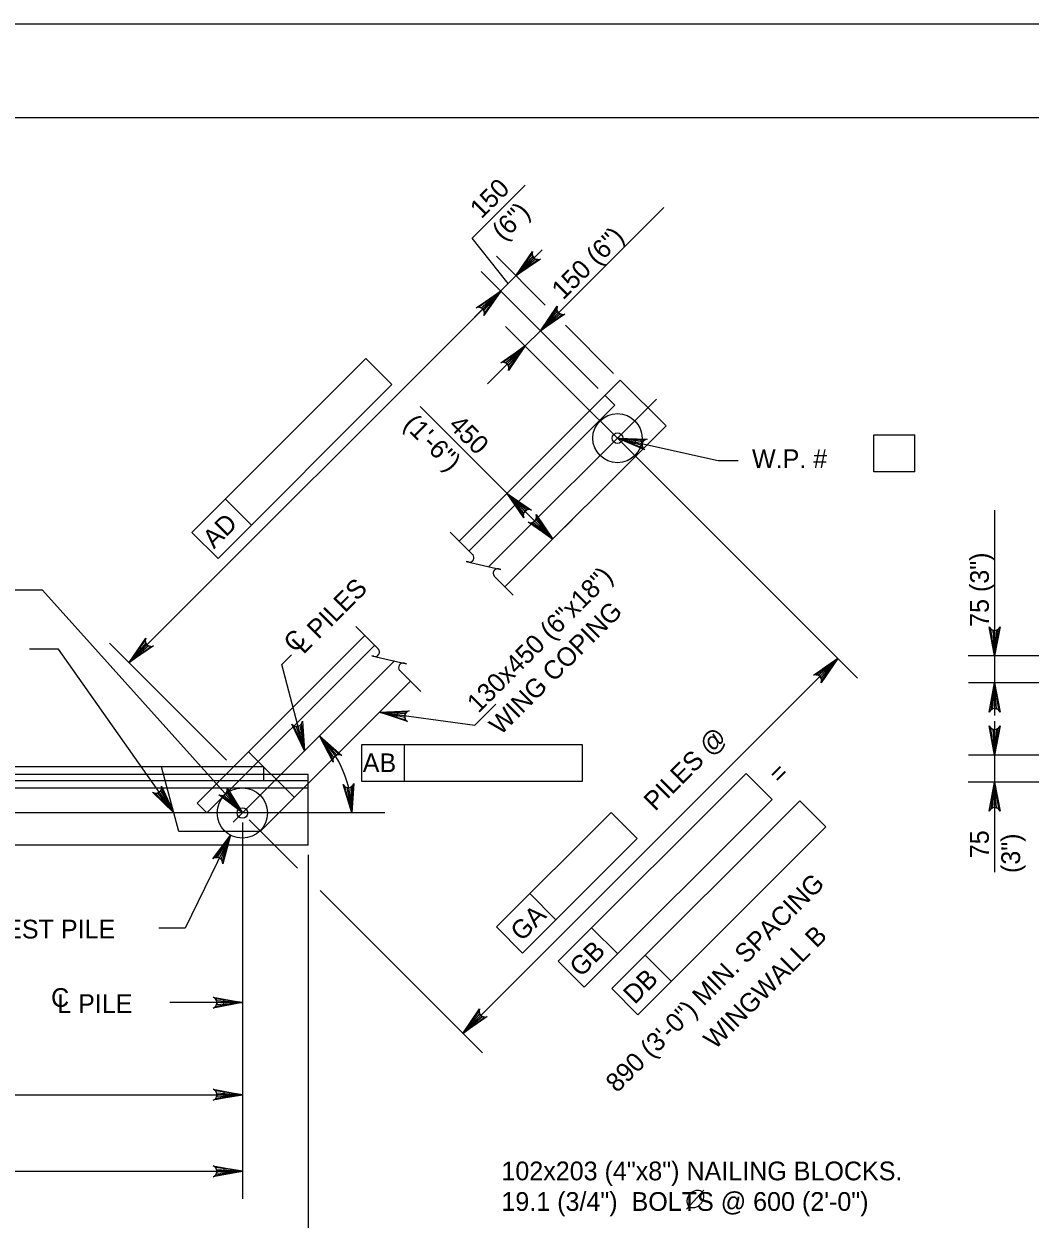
# Model space of a CAD drawing. Extents: x 635440 to 640306, y 296653 to 298484.
# Drawn here: x 638838.2 to 638999.2, y 298244.1 to 298435.5 of the extents above; entities that cross this region are included whole.
import ezdxf

# ---------------------------------------------------------------- set-up
doc = ezdxf.new("R2010")
doc.units = 0
for name, color, linetype in [('2', 7, 'Continuous'), ('4', 7, 'Continuous'), ('5', 7, 'Continuous'), ('PLT-BNDY', 7, 'Continuous')]:
    doc.layers.add(name, color=color, linetype=linetype)

msp = doc.modelspace()

# ---------------------------------------------------------------- linework, layer by layer
at = {"layer": '2'}
for p, q in [((638475.46, 298420.46), (639261.46, 298420.46)), ((638907.87, 298352.64), (638933.64, 298378.41)), ((638933.64, 298378.41), (638940.95, 298371.11)), ((638915.17, 298345.33), (638940.95, 298371.11)), ((638871.72, 298316.5), (638892.75, 298337.53)), ((638876, 298306.16), (638900.06, 298330.22)), ((638881.47, 298311.63), (638874.16, 298318.93)), ((638871.72, 298316.5), (638625.14, 298316.5)), ((638862.97, 298306.16), (638860.22, 298316.5)), ((638883.71, 298303.95), (638883.71, 298313.87)), ((638876, 298306.16), (638862.97, 298306.16)), ((638883.71, 298303.95), (638614.31, 298303.95))]:
    msp.add_line(p, q, dxfattribs=at)
msp.add_lwpolyline([(638862.19, 298309.12), (638843.74, 298335.36), (638839.12, 298335.36)], dxfattribs=at)
msp.add_lwpolyline([(638862.19, 298309.12), (638860.69, 298311.67), (638860.29, 298311.39)], close=True, dxfattribs=at)
at = {"layer": '4'}
for p, q in [((638931.2, 298375.98), (638932.77, 298374.41)), ((638909.43, 298351.07), (638932.77, 298374.41)), ((638867.47, 298309.12), (638894.32, 298335.96)), ((638871.72, 298316.5), (638865.91, 298310.68)), ((638876.61, 298316.5), (638871.72, 298316.5)), ((638876.61, 298314.28), (638876.61, 298316.5)), ((638614.31, 298315.35), (638883.71, 298315.35)), ((638883.71, 298314.28), (638614.31, 298314.28)), ((638883.71, 298313.87), (638883.71, 298315.35)), ((638614.31, 298313.14), (638883.71, 298313.14)), ((638867.47, 298309.12), (638865.91, 298310.68))]:
    msp.add_line(p, q, dxfattribs=at)
for points in [[(638933.18, 298369.13), (638949.3, 298365.58), (638952.52, 298365.58)], [(638873.16, 298309.12), (638841.19, 298344.8), (638836.41, 298344.8)], [(638895.11, 298325.26), (638910.34, 298323.18), (638913.7, 298326.53)]]:
    msp.add_lwpolyline(points, dxfattribs=at)
for points in [[(638933.18, 298369.13), (638936.01, 298368.26), (638936.11, 298368.74)], [(638895.11, 298325.26), (638898, 298324.62), (638898.06, 298325.1)], [(638873.16, 298309.12), (638871.37, 298311.48), (638871, 298311.15)]]:
    msp.add_lwpolyline(points, close=True, dxfattribs=at)
for centre, radius in [((638933.18, 298369.13), 3.94), ((638873.16, 298309.12), 4.02)]:
    msp.add_circle(centre, radius, dxfattribs=at)
at = {"layer": '5'}
for p, q in [((638909.93, 298401.16), (638918.43, 298409.66)), ((638920.86, 298386.33), (638940.6, 298406.07)), ((638915.71, 298393.9), (638909.93, 298401.16)), ((638916.94, 298395.12), (638921.11, 298399.29)), ((638921.63, 298390.42), (638913.8, 298398.25)), ((638930.12, 298377.07), (638911.37, 298395.81)), ((638912.06, 298390.25), (638916.94, 298395.12)), ((638855.02, 298333.2), (638914.5, 298392.68)), ((638912.41, 298390.59), (638910.32, 298388.51)), ((638930.12, 298377.07), (638917.72, 298389.46)), ((638915.29, 298387.02), (638944.97, 298357.35)), ((638932.55, 298379.5), (638924.84, 298387.21)), ((638920.86, 298386.32), (638918.42, 298383.89)), ((638918.42, 298383.89), (638912.39, 298377.85)), ((638865.08, 298354.05), (638892.92, 298381.89)), ((638892.92, 298381.89), (638897.09, 298377.72)), ((638869.26, 298349.88), (638897.09, 298377.72)), ((638915.52, 298360.29), (638901.6, 298374.21)), ((638912.6, 298348.56), (638939.41, 298375.37)), ((638974.19, 298369.65), (638980.78, 298369.65)), ((638974.19, 298363.74), (638974.19, 298369.65)), ((638980.78, 298363.74), (638980.78, 298369.65)), ((638916.11, 298360.89), (638918.65, 298363.42)), ((638980.78, 298363.74), (638974.19, 298363.74)), ((638922.82, 298352.98), (638915.52, 298360.29)), ((638870.43, 298359.4), (638874.6, 298355.22)), ((638944.97, 298357.35), (638971.58, 298330.73)), ((638993.54, 298357.6), (638993.54, 298329.94)), ((638923.42, 298353.58), (638925.96, 298356.11)), ((638865.08, 298354.05), (638869.26, 298349.88)), ((638906.42, 298354.08), (638910.01, 298350.5)), ((638913.45, 298347.06), (638916.5, 298344.01)), ((638891.3, 298338.98), (638894.89, 298335.39)), ((638870.64, 298317.59), (638851.89, 298336.33)), ((638871.7, 298307.66), (638897.5, 298333.46)), ((638879.45, 298332.91), (638881, 298334.46)), ((638908.43, 298273.84), (638968.45, 298333.86)), ((639028.77, 298334.26), (638989.29, 298334.26)), ((638883.11, 298319.07), (638879.45, 298332.91)), ((638898.32, 298331.96), (638901.72, 298328.56)), ((638870.64, 298317.59), (638858.25, 298329.98)), ((639056.17, 298329.94), (638989.37, 298329.94)), ((638993.54, 298328.9), (638993.54, 298324.73)), ((638993.54, 298323.81), (638993.54, 298323.42)), ((638993.54, 298323.59), (638993.54, 298314.08)), ((638892.25, 298320.08), (638927.55, 298320.08)), ((638892.25, 298314.17), (638892.25, 298320.08)), ((638899.09, 298314.17), (638899.09, 298320.08)), ((638927.55, 298320.08), (638927.55, 298314.17)), ((639046.08, 298318.4), (638989.37, 298318.4)), ((638993.54, 298318.4), (638993.54, 298299.64)), ((638927.55, 298314.17), (638892.25, 298314.17)), ((638923.7, 298285.39), (638953.77, 298315.45)), ((638953.77, 298315.45), (638957.94, 298311.28)), ((639028.77, 298314.08), (638989.29, 298314.08)), ((638927.87, 298281.21), (638957.94, 298311.28)), ((638932.27, 298281), (638962.34, 298311.06)), ((638962.34, 298311.06), (638966.51, 298306.89)), ((638895.93, 298309.12), (638603.01, 298309.12)), ((638913.81, 298290.87), (638932.15, 298309.22)), ((638932.15, 298309.22), (638936.33, 298305.04)), ((638873.16, 298307.58), (638873.16, 298247.32)), ((638874.25, 298308.03), (638881.98, 298300.3)), ((638936.45, 298276.82), (638966.51, 298306.89)), ((638871.27, 298305.57), (638864, 298290.67)), ((638917.98, 298286.7), (638936.33, 298305.04)), ((638883.71, 298302.41), (638883.71, 298233.17)), ((638885.59, 298296.69), (638911.56, 298270.71)), ((638919.15, 298296.22), (638923.33, 298292.04)), ((638864, 298290.67), (638859.8, 298290.67)), ((638913.81, 298290.87), (638917.98, 298286.7)), ((638929.04, 298290.73), (638933.22, 298286.56)), ((638937.62, 298286.34), (638941.79, 298282.17)), ((638923.7, 298285.39), (638927.87, 298281.21)), ((638932.27, 298281), (638936.45, 298276.82)), ((638873.16, 298278.76), (638861.54, 298278.76)), ((638623.52, 298264.01), (638873.16, 298264.01)), ((638752.47, 298251.75), (638873.16, 298251.75)), ((638944.21, 298245.68), (638947.01, 298248.74))]:
    msp.add_line(p, q, dxfattribs=at)
for points in [[(638916.94, 298395.12), (638919.61, 298399.03), (638919.54, 298398.6), (638919.63, 298398.25), (638919.81, 298397.99), (638920.07, 298397.81), (638920.42, 298397.72), (638920.85, 298397.8), (638916.94, 298395.12), (638920.42, 298397.72), (638920.07, 298397.81), (638916.94, 298395.12), (638919.81, 298397.99), (638919.63, 298398.25), (638916.94, 298395.12), (638919.54, 298398.6)], [(638914.5, 298392.68), (638911.82, 298388.77), (638911.9, 298389.2), (638911.81, 298389.55), (638911.63, 298389.81), (638911.37, 298389.99), (638911.02, 298390.08), (638910.59, 298390), (638914.5, 298392.68), (638911.02, 298390.08), (638911.37, 298389.99), (638914.5, 298392.68), (638911.63, 298389.81), (638911.81, 298389.55), (638914.5, 298392.68), (638911.9, 298389.2)], [(638920.86, 298386.33), (638923.54, 298390.24), (638923.46, 298389.81), (638923.55, 298389.46), (638923.73, 298389.2), (638923.99, 298389.02), (638924.34, 298388.93), (638924.77, 298389), (638920.86, 298386.33), (638924.34, 298388.93), (638923.99, 298389.02), (638920.86, 298386.33), (638923.73, 298389.2), (638923.55, 298389.46), (638920.86, 298386.33), (638923.46, 298389.81)], [(638918.42, 298383.89), (638915.74, 298379.98), (638915.82, 298380.41), (638915.73, 298380.76), (638915.55, 298381.02), (638915.29, 298381.2), (638914.94, 298381.29), (638914.51, 298381.21), (638918.42, 298383.89), (638914.94, 298381.29), (638915.29, 298381.2), (638918.42, 298383.89), (638915.55, 298381.02), (638915.73, 298380.76), (638918.42, 298383.89), (638915.82, 298380.41)], [(638933.18, 298369.13), (638937.92, 298368.98), (638937.51, 298368.82), (638937.26, 298368.55), (638937.14, 298368.26), (638937.13, 298367.94), (638937.24, 298367.6), (638937.54, 298367.28), (638933.18, 298369.13), (638937.24, 298367.6), (638937.13, 298367.94), (638933.18, 298369.13), (638937.14, 298368.26), (638937.26, 298368.55), (638933.18, 298369.13), (638937.51, 298368.82)], [(638915.52, 298360.29), (638919.43, 298357.61), (638919, 298357.69), (638918.65, 298357.6), (638918.39, 298357.42), (638918.21, 298357.16), (638918.11, 298356.81), (638918.19, 298356.38), (638915.52, 298360.29), (638918.11, 298356.81), (638918.21, 298357.16), (638915.52, 298360.29), (638918.39, 298357.42), (638918.65, 298357.6), (638915.52, 298360.29), (638919, 298357.69)], [(638922.82, 298352.98), (638918.91, 298355.66), (638919.34, 298355.58), (638919.69, 298355.67), (638919.95, 298355.85), (638920.13, 298356.11), (638920.22, 298356.46), (638920.15, 298356.9), (638922.82, 298352.98), (638920.22, 298356.46), (638920.13, 298356.11), (638922.82, 298352.98), (638919.95, 298355.85), (638919.69, 298355.67), (638922.82, 298352.98), (638919.34, 298355.58)], [(638909.32, 298349.31), (638908.98, 298349.39), (638914.52, 298348.12), (638914.15, 298348.21)], [(638993.54, 298334.26), (638992.67, 298338.92), (638992.91, 298338.56), (638993.23, 298338.38), (638993.54, 298338.33), (638993.85, 298338.38), (638994.16, 298338.56), (638994.41, 298338.92), (638993.54, 298334.26), (638994.16, 298338.56), (638993.85, 298338.38), (638993.54, 298334.26), (638993.54, 298338.33), (638993.23, 298338.38), (638993.54, 298334.26), (638992.91, 298338.56)], [(638855.02, 298333.2), (638857.7, 298337.12), (638857.62, 298336.69), (638857.71, 298336.33), (638857.89, 298336.08), (638858.15, 298335.89), (638858.51, 298335.8), (638858.93, 298335.88), (638855.02, 298333.2), (638858.51, 298335.8), (638858.15, 298335.89), (638855.02, 298333.2), (638857.89, 298336.08), (638857.71, 298336.33), (638855.02, 298333.2), (638857.62, 298336.69)], [(638894.2, 298334.21), (638893.86, 298334.29), (638899.4, 298333.02), (638899.03, 298333.11)], [(638968.45, 298333.86), (638965.77, 298329.95), (638965.85, 298330.38), (638965.76, 298330.73), (638965.57, 298330.99), (638965.32, 298331.17), (638964.96, 298331.26), (638964.54, 298331.18), (638968.45, 298333.86), (638964.96, 298331.26), (638965.32, 298331.17), (638968.45, 298333.86), (638965.57, 298330.99), (638965.76, 298330.73), (638968.45, 298333.86), (638965.85, 298330.38)], [(638993.54, 298329.94), (638994.41, 298325.28), (638994.16, 298325.63), (638993.85, 298325.82), (638993.54, 298325.87), (638993.23, 298325.82), (638992.91, 298325.63), (638992.67, 298325.28), (638993.54, 298329.94), (638992.91, 298325.63), (638993.23, 298325.82), (638993.54, 298329.94), (638993.54, 298325.87), (638993.85, 298325.82), (638993.54, 298329.94), (638994.16, 298325.63)], [(638883.11, 298319.07), (638881.08, 298323.35), (638881.41, 298323.07), (638881.76, 298322.97), (638882.07, 298323), (638882.36, 298323.13), (638882.62, 298323.39), (638882.76, 298323.8), (638883.11, 298319.07), (638882.62, 298323.39), (638882.36, 298323.13), (638883.11, 298319.07), (638882.07, 298323), (638881.76, 298322.97), (638883.11, 298319.07), (638881.41, 298323.07)], [(638895.11, 298325.26), (638899.84, 298325.5), (638899.45, 298325.3), (638899.23, 298325.01), (638899.13, 298324.71), (638899.14, 298324.39), (638899.28, 298324.06), (638899.6, 298323.76), (638895.11, 298325.26), (638899.28, 298324.06), (638899.14, 298324.39), (638895.11, 298325.26), (638899.13, 298324.71), (638899.23, 298325.01), (638895.11, 298325.26), (638899.45, 298325.3)], [(638993.54, 298318.4), (638992.67, 298323.06), (638992.91, 298322.7), (638993.23, 298322.52), (638993.54, 298322.46), (638993.85, 298322.52), (638994.16, 298322.7), (638994.41, 298323.06), (638993.54, 298318.4), (638994.16, 298322.7), (638993.85, 298322.52), (638993.54, 298318.4), (638993.54, 298322.46), (638993.23, 298322.52), (638993.54, 298318.4), (638992.91, 298322.7)], [(638885.51, 298321.46), (638889.05, 298318.31), (638888.63, 298318.44), (638888.27, 298318.4), (638887.99, 298318.25), (638887.78, 298318.01), (638887.64, 298317.68), (638887.67, 298317.24), (638885.51, 298321.46), (638887.64, 298317.68), (638887.78, 298318.01), (638885.51, 298321.46), (638887.99, 298318.25), (638888.27, 298318.4), (638885.51, 298321.46), (638888.63, 298318.44)], [(638862.19, 298309.12), (638858.79, 298312.43), (638859.2, 298312.28), (638859.56, 298312.3), (638859.85, 298312.44), (638860.08, 298312.66), (638860.22, 298313), (638860.22, 298313.43), (638862.19, 298309.12), (638860.22, 298313), (638860.08, 298312.66), (638862.19, 298309.12), (638859.85, 298312.44), (638859.56, 298312.3), (638862.19, 298309.12), (638859.2, 298312.28)], [(638873.16, 298309.12), (638869.4, 298312), (638869.82, 298311.9), (638870.18, 298311.97), (638870.45, 298312.14), (638870.64, 298312.39), (638870.75, 298312.74), (638870.7, 298313.17), (638873.16, 298309.12), (638870.75, 298312.74), (638870.64, 298312.39), (638873.16, 298309.12), (638870.45, 298312.14), (638870.18, 298311.97), (638873.16, 298309.12), (638869.82, 298311.9)], [(638890.65, 298309.12), (638889.27, 298313.66), (638889.55, 298313.33), (638889.88, 298313.18), (638890.2, 298313.16), (638890.51, 298313.25), (638890.8, 298313.47), (638891, 298313.85), (638890.65, 298309.12), (638890.8, 298313.47), (638890.51, 298313.25), (638890.65, 298309.12), (638890.2, 298313.16), (638889.88, 298313.18), (638890.65, 298309.12), (638889.55, 298313.33)], [(638993.54, 298314.08), (638994.41, 298309.42), (638994.16, 298309.77), (638993.85, 298309.96), (638993.54, 298310.01), (638993.23, 298309.96), (638992.91, 298309.77), (638992.67, 298309.42), (638993.54, 298314.08), (638992.91, 298309.77), (638993.23, 298309.96), (638993.54, 298314.08), (638993.54, 298310.01), (638993.85, 298309.96), (638993.54, 298314.08), (638994.16, 298309.77)], [(638871.27, 298305.57), (638870.01, 298301), (638869.95, 298301.43), (638869.75, 298301.73), (638869.49, 298301.92), (638869.19, 298302.01), (638868.82, 298301.98), (638868.44, 298301.76), (638871.27, 298305.57), (638868.82, 298301.98), (638869.19, 298302.01), (638871.27, 298305.57), (638869.49, 298301.92), (638869.75, 298301.73), (638871.27, 298305.57), (638869.95, 298301.43)], [(638873.16, 298278.76), (638868.5, 298277.89), (638868.86, 298278.14), (638869.04, 298278.45), (638869.1, 298278.76), (638869.04, 298279.08), (638868.86, 298279.39), (638868.5, 298279.64), (638873.16, 298278.76), (638868.86, 298279.39), (638869.04, 298279.08), (638873.16, 298278.76), (638869.1, 298278.76), (638869.04, 298278.45), (638873.16, 298278.76), (638868.86, 298278.14)], [(638908.43, 298273.84), (638911.11, 298277.76), (638911.03, 298277.33), (638911.12, 298276.98), (638911.3, 298276.72), (638911.56, 298276.53), (638911.91, 298276.44), (638912.34, 298276.52), (638908.43, 298273.84), (638911.91, 298276.44), (638911.56, 298276.53), (638908.43, 298273.84), (638911.3, 298276.72), (638911.12, 298276.98), (638908.43, 298273.84), (638911.03, 298277.33)], [(638873.16, 298264.01), (638868.5, 298263.14), (638868.86, 298263.38), (638869.04, 298263.7), (638869.1, 298264.01), (638869.04, 298264.32), (638868.86, 298264.63), (638868.5, 298264.88), (638873.16, 298264.01), (638868.86, 298264.63), (638869.04, 298264.32), (638873.16, 298264.01), (638869.1, 298264.01), (638869.04, 298263.7), (638873.16, 298264.01), (638868.86, 298263.38)], [(638873.16, 298251.75), (638868.5, 298250.88), (638868.86, 298251.12), (638869.04, 298251.44), (638869.1, 298251.75), (638869.04, 298252.06), (638868.86, 298252.37), (638868.5, 298252.62), (638873.16, 298251.75), (638868.86, 298252.37), (638869.04, 298252.06), (638873.16, 298251.75), (638869.1, 298251.75), (638869.04, 298251.44), (638873.16, 298251.75), (638868.86, 298251.12)]]:
    msp.add_lwpolyline(points, dxfattribs=at)
for points in [[(638918.68, 298397.55), (638919.37, 298396.86), (638916.94, 298395.12)], [(638912.06, 298390.94), (638912.76, 298390.25), (638914.5, 298392.68)], [(638922.6, 298388.76), (638923.29, 298388.06), (638920.86, 298386.32)], [(638915.99, 298382.15), (638916.68, 298381.45), (638918.42, 298383.89)], [(638917.95, 298358.55), (638917.26, 298357.85), (638915.52, 298360.29)], [(638921.08, 298355.42), (638920.39, 298354.72), (638922.82, 298352.98)], [(638856.76, 298335.64), (638857.46, 298334.94), (638855.02, 298333.2)], [(638966.01, 298332.12), (638966.71, 298331.43), (638968.45, 298333.86)], [(638882.83, 298322.05), (638881.88, 298321.8), (638883.11, 298319.07)], [(638870.2, 298278.27), (638870.2, 298279.26), (638873.16, 298278.76)], [(638910.17, 298276.28), (638910.87, 298275.58), (638908.43, 298273.84)], [(638870.2, 298264.5), (638870.2, 298263.51), (638873.16, 298264.01)], [(638870.2, 298252.24), (638870.2, 298251.26), (638873.16, 298251.75)]]:
    msp.add_lwpolyline(points, close=True, dxfattribs=at)
for centre in [(638933.18, 298369.13), (638873.16, 298309.12)]:
    msp.add_circle(centre, 0.85, dxfattribs=at)
for centre, radius, start, end in [((638909.51, 298350), 0.71, 255, 45), ((638913.99, 298347.52), 0.71, 77.1328, 219.6714), ((638894.39, 298334.89), 0.71, 255, 45), ((638898.87, 298332.41), 0.71, 77.1328, 219.6714), ((638873.33, 298309.12), 17.32, 0.0009, 45.394)]:
    msp.add_arc(centre, radius, start, end, dxfattribs=at)
msp.add_spline([(638946.72, 298248.44), (638946.5, 298248.61), (638946.28, 298248.67), (638946, 298248.69), (638945.85, 298248.69), (638945.58, 298248.63), (638945.33, 298248.52), (638945.16, 298248.42), (638944.83, 298248.16), (638944.57, 298247.82), (638944.41, 298247.51), (638944.32, 298247.21), (638944.29, 298246.94), (638944.32, 298246.71), (638944.44, 298246.39), (638944.55, 298246.21), (638944.79, 298246.03), (638945.16, 298245.94), (638945.57, 298245.96), (638946.09, 298246.19), (638946.47, 298246.52), (638946.76, 298246.92), (638946.95, 298247.34), (638947.01, 298247.79), (638946.93, 298248.09), (638946.73, 298248.44)], degree=3, dxfattribs=at)
at = {"layer": 'PLT-BNDY'}
msp.add_lwpolyline([(638435.46, 298435.46), (639276.46, 298435.46), (639276.46, 297841.46), (638435.46, 297841.46)], close=True, dxfattribs=at)

# ---------------------------------------------------------------- texts
at = {"layer": '5'}
for s, height, rotation, p in [('150', 3, 45, (638911.4, 298404.12)), ('(6")', 3, 45, (638914.93, 298400.59)), ('150 (6")', 3, 45, (638924.47, 298391.14)), ('(1\'-6")', 3, 315, (638898.78, 298371.15)), ('450', 3, 315, (638906, 298371.01)), ('AD', 3, 45, (638868.63, 298351.3)), ('75 (3")', 3, 90, (638992.61, 298338.92)), ('130x450 (6"x18")', 3.0001, 45, (638910.93, 298324.99)), ('L PILES', 3, 45, (638882.95, 298334.44)), ('WING COPING', 3.0001, 45, (638914.47, 298321.45)), ('C', 3, 45, (638881.57, 298334.64)), ('PILES @', 3, 44.9382, (638939.2, 298309.29)), ('=', 3, 44.9382, (638959.16, 298313.63)), ('75', 3, 90, (638992.61, 298301.88)), ('(3")', 3, 90, (638997.61, 298299.51)), ('890 (3\'-0") MIN. SPACING', 3.0001, 45, (638933.12, 298264.21)), ('GA', 3, 44.9382, (638917.88, 298288.44)), ('WINGWALL B', 3, 45, (638948.79, 298271.13)), ('GB', 3, 44.9382, (638927.33, 298282.72)), ('DB', 3, 44.9382, (638935.94, 298278.37))]:
    msp.add_text(s, height=height, rotation=rotation, dxfattribs=at).set_placement(p)
for s, height, p in [('W.P. #', 3, (638954.71, 298364.34)), ('AB', 3, (638892.42, 298315.66)), ('TEST PILE', 3, (638832.75, 298289.03)), ('C', 3, (638842.55, 298278.07)), ('L PILE', 3, (638843.53, 298277.11)), ('102x203 (4"x8") NAILING BLOCKS.  ', 3.0001, (638914.61, 298250.31)), ('19.1 (3/4")  BOLTS @ 600 (2\'-0")', 3.0001, (638914.61, 298245.42))]:
    msp.add_text(s, height=height, dxfattribs=at).set_placement(p)

doc.saveas('drawing.dxf')
